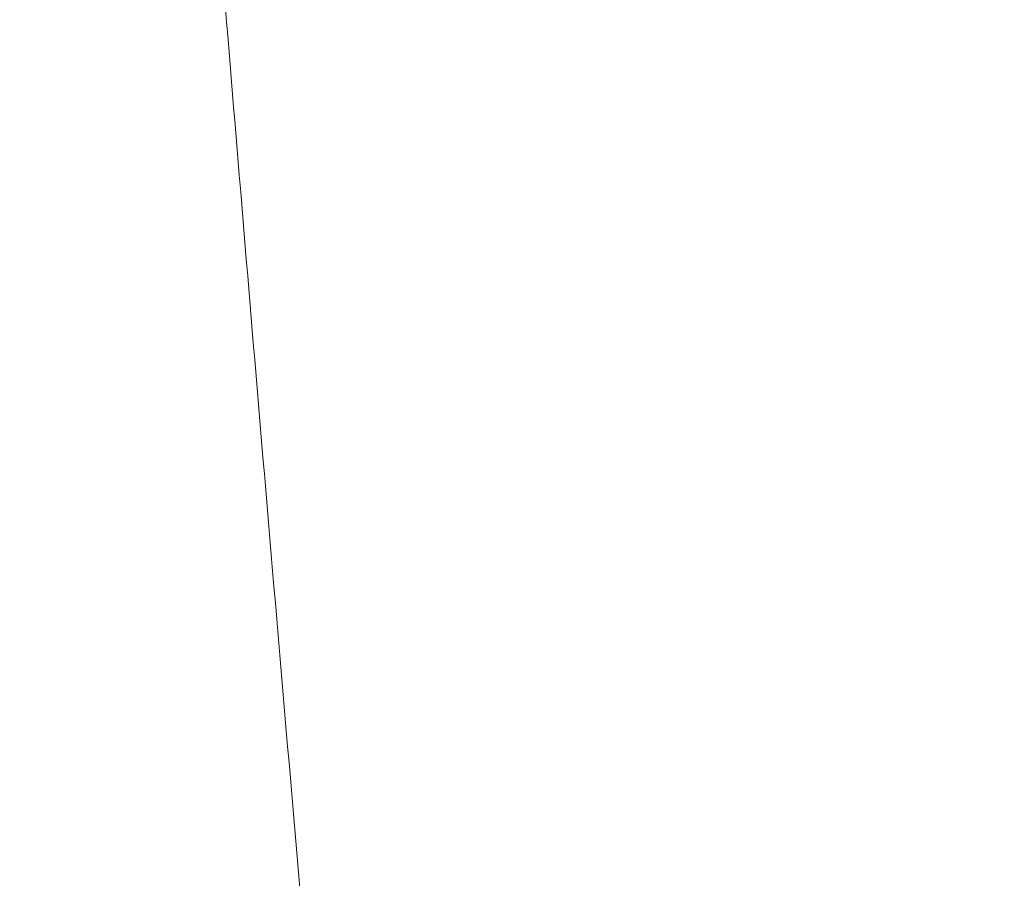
# Model space of a CAD drawing. Header units: inches. Extents: x 1 to 109, y 1 to 85.
# Tile 421 of 656: x 88.37617 to 88.37917, y 24.36927 to 24.37188. Entities that reach past the tile are written whole.
import ezdxf

# ---------------------------------------------------------------- set-up
doc = ezdxf.new("R2010")
doc.units = ezdxf.units.IN
doc.header["$MEASUREMENT"] = 0

msp = doc.modelspace()

# ---------------------------------------------------------------- linework, layer by layer
at = {"color": 7, "linetype": 'Continuous', "lineweight": 15, "ltscale": 5}
for points, knots in [([(88.3860298, 24.4341884), (88.3859403, 24.4323244), (88.3857597, 24.4285655), (88.3854742, 24.4229141), (88.385177, 24.4172427), (88.3848691, 24.4115979), (88.384553, 24.4060278), (88.3842373, 24.4006851), (88.3839248, 24.3956052), (88.383618, 24.3908153), (88.383313, 24.3862509), (88.383012, 24.3819437), (88.3827114, 24.377841), (88.3824136, 24.3739864), (88.3821215, 24.3704217), (88.3818415, 24.3672328), (88.3815762, 24.3643985), (88.3812985, 24.3619036), (88.3810137, 24.3597911), (88.3807234, 24.3580627), (88.3804302, 24.3567185), (88.3801304, 24.355744), (88.3798261, 24.3551535), (88.3795132, 24.3549517), (88.3791943, 24.35517), (88.3788718, 24.3558337), (88.3785547, 24.3569277), (88.3782455, 24.358434), (88.3779466, 24.3603286), (88.3776649, 24.3625404), (88.3774018, 24.3650231), (88.3771504, 24.3677586), (88.3768846, 24.3708143), (88.3766082, 24.3742055), (88.3763157, 24.3779971), (88.3760088, 24.3821928), (88.3756891, 24.386787), (88.3753651, 24.3916663), (88.3750396, 24.3967923), (88.3747153, 24.4021218), (88.3744009, 24.4075054), (88.3740986, 24.4128874), (88.3738101, 24.4182184), (88.3735314, 24.4235658), (88.3732633, 24.4288909), (88.3730933, 24.4324318), (88.373009, 24.4341884)], [0, 0, 0, 0, 0.022479, 0.045331, 0.068506, 0.091948, 0.115595, 0.139386, 0.161889, 0.184404, 0.206874, 0.229245, 0.25146, 0.274794, 0.297838, 0.320536, 0.342918, 0.365562, 0.38856, 0.410518, 0.432694, 0.455036, 0.47749, 0.5, 0.523873, 0.547679, 0.571351, 0.594825, 0.618042, 0.640943, 0.662202, 0.683327, 0.704778, 0.726531, 0.74854, 0.772107, 0.795844, 0.819687, 0.843568, 0.86742, 0.891176, 0.913429, 0.935486, 0.957297, 0.978816, 1, 1, 1, 1]), ([(88.3892851, 24.4341884), (88.3891955, 24.4323244), (88.3890149, 24.4285655), (88.3887294, 24.4229141), (88.3884322, 24.4172427), (88.3881243, 24.4115979), (88.3878082, 24.4060278), (88.3874925, 24.4006851), (88.38718, 24.3956052), (88.3868732, 24.3908153), (88.3865682, 24.3862509), (88.3862672, 24.3819437), (88.3859666, 24.377841), (88.3856688, 24.3739864), (88.3853767, 24.3704217), (88.3850967, 24.3672328), (88.3848314, 24.3643985), (88.3845537, 24.3619036), (88.3842689, 24.3597911), (88.3839786, 24.3580627), (88.3836855, 24.3567185), (88.3833856, 24.355744), (88.3830813, 24.3551535), (88.3827684, 24.3549517), (88.3824495, 24.35517), (88.382127, 24.3558337), (88.38181, 24.3569277), (88.3815008, 24.358434), (88.3812018, 24.3603286), (88.3809201, 24.3625404), (88.380657, 24.3650231), (88.3804056, 24.3677586), (88.3801398, 24.3708143), (88.3798634, 24.3742055), (88.379571, 24.3779971), (88.379264, 24.3821928), (88.3789443, 24.386787), (88.3786203, 24.3916663), (88.3782948, 24.3967923), (88.3779705, 24.4021218), (88.3776561, 24.4075054), (88.3773538, 24.4128874), (88.3770653, 24.4182184), (88.3767866, 24.4235658), (88.3765185, 24.4288909), (88.3763485, 24.4324318), (88.3762642, 24.4341884)], [0, 0, 0, 0, 0.022479, 0.045331, 0.068506, 0.091948, 0.115595, 0.139386, 0.161889, 0.184404, 0.206874, 0.229245, 0.25146, 0.274794, 0.297838, 0.320536, 0.342918, 0.365562, 0.38856, 0.410518, 0.432694, 0.455036, 0.47749, 0.5, 0.523873, 0.547679, 0.571351, 0.594825, 0.618042, 0.640943, 0.662202, 0.683327, 0.704778, 0.726531, 0.74854, 0.772107, 0.795844, 0.819687, 0.843568, 0.86742, 0.891176, 0.913429, 0.935486, 0.957297, 0.978816, 1, 1, 1, 1]), ([(88.3692377, 24.372378), (88.3698925, 24.3712517), (88.3711598, 24.3690718), (88.3729964, 24.3659101), (88.3747056, 24.3629663), (88.3762873, 24.3602408), (88.3777417, 24.357734), (88.3786686, 24.3561358), (88.3791109, 24.3553732)], [0, 0, 0, 0, 0.198779, 0.384736, 0.557853, 0.718112, 0.8655, 1, 1, 1, 1])]:
    msp.add_open_spline(points, degree=3, knots=knots, dxfattribs=at)

doc.saveas('drawing.dxf')
